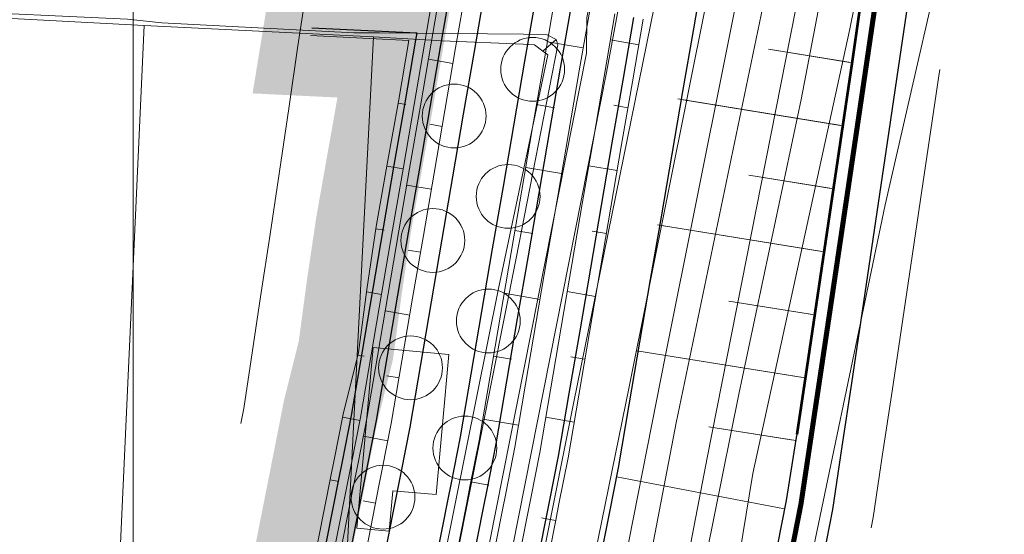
# Model space of a CAD drawing. Header units: metres. Extents: x 102313 to 104557, y 415820 to 422103.
# Tile 842 of 865: x 103791 to 103868, y 419759 to 419799. Entities that reach past the tile are written whole.
import ezdxf

# ---------------------------------------------------------------- set-up
doc = ezdxf.new("R2010")
doc.units = ezdxf.units.M
doc.header["$MEASUREMENT"] = 0
for name, pattern in [('DGN Style 2', [121.043411, 72.626047, -48.417365]), ('DGN Style 5', [84.730388, 36.313023, -48.417365]), ('KG-GV', [42, 12, -6, 0, -6, 12, -6]), ('VW-1-1_STREEP', [20, 10, -10])]:
    doc.linetypes.add(name, pattern=pattern)
for name, color, linetype, lineweight in [('00-50m-Bowgr-markering rijstrook', 4, 'DGN Style 5', 0), ('00-Coordinaten', 7, 'Continuous', 0), ('00-Straatbomen-nieuw', 73, 'Continuous', 0), ('00-Taludlijn', 3, 'DGN Style 2', 0), ('Erf', 52, 'Continuous', 0), ('N-WE-GW-GRONDWERK_KRUIN-G', 3, 'Continuous', 30), ('N-WE-GW-GRONDWERKLIJN_KRUIN-G', 90, 'Continuous', 53), ('N-WE-GW-GRONDWERKLIJN_TEEN-G', 90, 'Continuous', 30), ('N-WE-GW-TALUDARCERING-G', 90, 'Continuous', 13), ('N-WE-GW-WATERGANG-G', 90, 'Continuous', 0), ('N-WE-GW-WATERGANG_WATERLIJN-G', 130, 'Continuous', 30), ('N-WE-KG-GRONDVERWERVING-G', 130, 'KG-GV', 30), ('N-WE-KW-KUNSTWERK_GELUIDSWERING-G', 170, 'VW-1-1_STREEP', 53), ('N-WE-VH-KANTVERHARDING-GD', 6, 'Continuous', 30), ('Oever_slootkant', 92, 'Continuous', 0), ('Schuur', 1, 'Continuous', 0), ('Terrein_onbegroeid', 94, 'Continuous', 0), ('Terrein_struiken', 92, 'Continuous', 0), ('water', 2, 'Continuous', 0)]:
    doc.layers.add(name, color=color, linetype=linetype, lineweight=lineweight)

msp = doc.modelspace()

# ---------------------------------------------------------------- linework, layer by layer
at = {"layer": '00-50m-Bowgr-markering rijstrook', "flags": 128}
for points in [[(103856.186, 420053.952), (103855.372, 420049.039), (103854.558, 420044.138), (103853.741, 420039.238), (103852.923, 420034.339), (103852.101, 420029.439), (103851.277, 420024.541), (103850.451, 420019.64), (103849.925, 420016.533), (103849.623, 420014.748), (103848.791, 420009.847), (103847.958, 420004.951), (103847.122, 420000.055), (103846.283, 419995.159), (103845.442, 419990.264), (103844.598, 419985.369), (103843.752, 419980.471), (103843.353, 419978.171), (103842.904, 419975.584), (103842.052, 419970.687), (103841.199, 419965.794), (103840.343, 419960.901), (103839.484, 419956.009), (103838.623, 419951.117), (103837.759, 419946.226), (103836.893, 419941.335), (103836.025, 419936.445), (103835.154, 419931.555), (103834.28, 419926.665), (103833.404, 419921.776), (103832.525, 419916.888), (103831.644, 419911.999), (103830.761, 419907.112), (103829.875, 419902.224), (103828.986, 419897.337), (103828.095, 419892.451), (103827.201, 419887.565), (103826.305, 419882.68), (103825.407, 419877.795), (103824.506, 419872.91), (103823.602, 419868.026), (103822.696, 419863.142), (103821.587, 419857.179), (103820.736, 419851.169), (103820.037, 419846.246), (103819.336, 419841.324), (103818.632, 419836.402), (103817.925, 419831.48), (103817.216, 419826.559), (103816.504, 419821.638), (103815.79, 419816.716), (103815.074, 419811.796), (103814.354, 419806.875), (103813.633, 419801.955), (103812.908, 419797.035), (103812.181, 419792.115), (103811.452, 419787.196), (103810.72, 419782.276), (103809.986, 419777.357), (103809.249, 419772.439), (103808.672, 419768.604), (103808.18, 419766.093), (103807.928, 419764.812), (103806.969, 419759.932), (103806.006, 419755.051), (103805.871, 419754.364), (103805.044, 419750.183), (103804.077, 419745.308), (103803.109, 419740.434), (103802.138, 419735.561), (103801.164, 419730.688), (103800.188, 419725.816), (103799.209, 419720.945), (103798.228, 419716.073), (103797.244, 419711.203), (103796.258, 419706.333), (103795.269, 419701.463), (103794.278, 419696.594), (103793.285, 419691.725), (103792.288, 419686.857), (103791.29, 419681.989), (103790.289, 419677.122), (103789.285, 419672.256), (103788.279, 419667.39), (103787.271, 419662.524), (103786.26, 419657.659), (103785.246, 419652.794), (103784.23, 419647.93), (103783.212, 419643.067), (103782.191, 419638.204), (103781.167, 419633.341), (103780.141, 419628.48), (103779.113, 419623.618), (103778.082, 419618.757), (103777.049, 419613.897), (103776.013, 419609.037), (103774.975, 419604.178), (103773.934, 419599.319), (103772.89, 419594.461), (103771.845, 419589.603), (103770.796, 419584.746), (103769.746, 419579.889), (103768.692, 419575.033), (103767.637, 419570.178), (103766.579, 419565.323), (103765.518, 419560.468), (103764.455, 419555.614), (103764.454, 419555.611), (103763.389, 419550.761), (103762.321, 419545.908), (103761.25, 419541.056), (103760.177, 419536.204), (103759.102, 419531.353), (103758.024, 419526.502), (103756.943, 419521.652), (103755.86, 419516.802), (103754.775, 419511.953), (103753.687, 419507.105), (103752.597, 419502.257), (103751.504, 419497.41), (103750.408, 419492.563), (103749.311, 419487.717), (103748.21, 419482.871), (103747.108, 419478.026), (103746.002, 419473.182), (103744.895, 419468.338), (103743.784, 419463.494), (103742.672, 419458.651), (103741.557, 419453.809), (103740.439, 419448.968), (103739.319, 419444.126), (103738.196, 419439.286), (103737.071, 419434.446), (103735.944, 419429.607), (103734.814, 419424.768), (103733.681, 419419.93), (103732.546, 419415.092), (103731.409, 419410.255), (103730.269, 419405.418), (103729.213, 419400.948), (103728.088, 419396.494), (103726.868, 419391.676), (103725.645, 419386.859), (103724.421, 419382.043), (103723.194, 419377.228), (103721.871, 419372.049), (103720.622, 419366.847), (103720.542, 419366.514), (103719.462, 419362.022), (103718.297, 419357.191), (103717.13, 419352.361), (103715.961, 419347.532), (103714.789, 419342.704), (103713.615, 419337.876), (103712.438, 419333.048), (103711.258, 419328.222), (103710.077, 419323.395), (103708.892, 419318.57), (103707.706, 419313.745), (103706.517, 419308.92), (103705.325, 419304.097), (103704.131, 419299.274), (103702.934, 419294.451), (103701.735, 419289.629), (103700.534, 419284.808), (103699.33, 419279.987), (103698.124, 419275.167), (103696.915, 419270.347), (103695.703, 419265.529), (103694.49, 419260.71), (103693.273, 419255.893), (103692.055, 419251.076), (103690.833, 419246.259), (103689.61, 419241.444), (103688.384, 419236.629), (103687.155, 419231.814), (103685.924, 419227), (103684.691, 419222.187), (103683.455, 419217.374), (103682.216, 419212.562), (103680.976, 419207.751), (103679.732, 419202.939), (103678.75, 419199.145), (103678.487, 419198.134), (103677.238, 419193.317), (103675.987, 419188.505), (103674.733, 419183.694), (103673.477, 419178.879), (103673.301, 419178.206), (103672.22, 419174.074), (103670.96, 419169.264), (103669.698, 419164.455), (103668.434, 419159.647), (103667.167, 419154.839), (103665.898, 419150.032), (103664.627, 419145.225), (103663.354, 419140.419), (103662.079, 419135.614), (103660.801, 419130.809), (103659.521, 419126.005), (103658.239, 419121.201), (103656.955, 419116.398), (103655.668, 419111.596), (103654.38, 419106.794), (103653.089, 419101.992), (103651.796, 419097.192), (103650.5, 419092.392), (103649.203, 419087.592), (103647.903, 419082.793), (103646.601, 419077.995), (103645.297, 419073.197), (103643.99, 419068.4), (103642.682, 419063.604), (103641.371, 419058.808), (103640.058, 419054.013), (103638.742, 419049.218), (103637.425, 419044.424), (103636.105, 419039.631), (103634.783, 419034.838), (103633.459, 419030.045), (103632.133, 419025.254), (103630.804, 419020.463), (103629.474, 419015.672), (103628.141, 419010.883), (103626.805, 419006.094), (103625.468, 419001.305), (103624.128, 418996.517), (103622.787, 418991.73), (103621.443, 418986.943), (103620.096, 418982.157), (103618.748, 418977.372), (103617.397, 418972.587), (103616.045, 418967.803), (103614.689, 418963.019), (103613.332, 418958.236), (103611.973, 418953.454), (103610.611, 418948.672), (103609.247, 418943.891), (103607.881, 418939.111), (103606.513, 418934.331), (103605.142, 418929.552), (103603.77, 418924.773), (103602.395, 418919.995), (103601.018, 418915.218), (103599.638, 418910.441), (103598.257, 418905.665), (103596.873, 418900.89), (103595.487, 418896.115), (103594.099, 418891.341), (103592.709, 418886.568), (103591.316, 418881.795), (103589.922, 418877.023), (103588.525, 418872.251), (103587.126, 418867.48), (103585.724, 418862.71), (103584.321, 418857.941), (103582.915, 418853.172), (103581.507, 418848.403), (103580.097, 418843.636), (103578.685, 418838.869), (103577.27, 418834.102), (103575.853, 418829.337), (103574.434, 418824.572), (103573.013, 418819.807), (103571.59, 418815.044), (103570.164, 418810.281), (103568.736, 418805.516), (103567.783, 418802.341), (103567.308, 418800.76), (103565.875, 418795.995), (103564.44, 418791.235), (103563.004, 418786.475), (103561.565, 418781.716), (103560.124, 418776.958), (103558.681, 418772.2), (103557.236, 418767.443), (103555.789, 418762.687), (103554.339, 418757.931), (103552.887, 418753.176), (103551.433, 418748.421), (103549.977, 418743.668), (103548.518, 418738.914), (103547.058, 418734.162), (103545.595, 418729.41), (103544.13, 418724.659), (103542.663, 418719.909), (103541.193, 418715.159), (103539.722, 418710.41), (103538.248, 418705.662), (103536.772, 418700.914), (103535.294, 418696.167), (103533.813, 418691.421), (103532.331, 418686.675), (103530.846, 418681.93), (103529.359, 418677.186), (103527.87, 418672.443), (103526.379, 418667.7), (103524.885, 418662.958), (103523.39, 418658.216), (103521.888, 418653.464)], [(103905.514, 420045.784), (103904.698, 420040.858), (103903.88, 420035.933), (103903.059, 420031.008), (103902.236, 420026.084), (103901.411, 420021.16), (103900.583, 420016.236), (103899.753, 420011.313), (103899.224, 420008.191), (103898.92, 420006.391), (103898.084, 420001.468), (103897.246, 419996.547), (103896.406, 419991.625), (103895.563, 419986.705), (103894.718, 419981.784), (103893.87, 419976.864), (103893.019, 419971.945), (103892.618, 419969.629), (103892.166, 419967.026), (103891.311, 419962.107), (103890.453, 419957.189), (103889.592, 419952.271), (103888.729, 419947.353), (103887.864, 419942.437), (103886.996, 419937.52), (103886.125, 419932.604), (103885.252, 419927.688), (103884.376, 419922.773), (103883.498, 419917.859), (103882.618, 419912.944), (103881.735, 419908.031), (103880.849, 419903.117), (103879.961, 419898.204), (103879.07, 419893.292), (103878.177, 419888.38), (103877.281, 419883.468), (103876.383, 419878.557), (103875.483, 419873.647), (103874.579, 419868.737), (103873.674, 419863.827), (103872.765, 419858.918), (103871.855, 419854.009), (103870.942, 419849.101), (103870.242, 419844.153), (103869.539, 419839.205), (103868.834, 419834.257), (103868.126, 419829.31), (103867.416, 419824.363), (103866.703, 419819.416), (103865.988, 419814.469), (103865.27, 419809.523), (103864.55, 419804.577), (103863.827, 419799.631), (103863.101, 419794.685), (103862.373, 419789.74), (103861.643, 419784.795), (103860.91, 419779.85), (103860.174, 419774.906), (103859.436, 419769.961), (103858.695, 419765.017), (103857.952, 419760.074), (103857.245, 419756.467), (103856.99, 419755.172), (103856.027, 419750.272), (103855.06, 419745.371), (103854.922, 419744.671), (103854.092, 419740.472), (103853.121, 419735.573), (103852.147, 419730.674), (103851.171, 419725.776), (103850.192, 419720.878), (103849.211, 419715.981), (103848.227, 419711.084), (103847.241, 419706.188), (103846.252, 419701.292), (103845.261, 419696.397), (103844.267, 419691.502), (103843.271, 419686.608), (103842.272, 419681.714), (103841.271, 419676.821), (103840.267, 419671.929), (103839.261, 419667.037), (103838.252, 419662.145), (103837.241, 419657.254), (103836.227, 419652.363), (103835.211, 419647.473), (103834.192, 419642.584), (103833.171, 419637.695), (103832.148, 419632.806), (103831.121, 419627.918), (103830.093, 419623.031), (103829.061, 419618.144), (103828.028, 419613.257), (103826.992, 419608.372), (103825.953, 419603.486), (103824.912, 419598.601), (103823.868, 419593.717), (103822.822, 419588.833), (103821.773, 419583.95), (103820.722, 419579.068), (103819.668, 419574.185), (103818.612, 419569.304), (103817.554, 419564.423), (103816.493, 419559.542), (103815.429, 419554.662), (103814.363, 419549.783), (103813.294, 419544.904), (103813.293, 419544.9), (103812.223, 419540.026), (103811.15, 419535.148), (103810.073, 419530.271), (103808.995, 419525.394), (103807.914, 419520.518), (103806.83, 419515.642), (103805.744, 419510.767), (103804.656, 419505.893), (103803.565, 419501.019), (103802.471, 419496.145), (103801.375, 419491.273), (103800.277, 419486.4), (103799.176, 419481.529), (103798.072, 419476.658), (103796.966, 419471.787), (103795.858, 419466.917), (103794.747, 419462.048), (103793.633, 419457.179), (103792.518, 419452.311), (103791.399, 419447.443), (103790.278, 419442.576), (103789.155, 419437.709), (103788.029, 419432.843), (103786.901, 419427.978), (103785.77, 419423.113), (103784.637, 419418.249), (103783.501, 419413.385), (103782.363, 419408.522), (103781.222, 419403.659), (103780.079, 419398.797), (103778.933, 419393.936), (103777.785, 419389.075), (103776.561, 419384.232), (103775.335, 419379.39), (103774.106, 419374.549), (103772.875, 419369.708), (103771.642, 419364.868), (103770.406, 419360.028), (103769.24, 419355.172), (103769.157, 419354.826), (103768.072, 419350.316), (103766.902, 419345.461), (103765.729, 419340.606), (103764.553, 419335.752), (103763.375, 419330.899), (103762.195, 419326.046), (103761.012, 419321.194), (103759.827, 419316.342), (103758.639, 419311.491), (103757.449, 419306.641), (103756.256, 419301.791), (103755.06, 419296.942), (103753.863, 419292.093), (103752.663, 419287.245), (103751.46, 419282.398), (103750.255, 419277.551), (103749.047, 419272.705), (103747.837, 419267.86), (103746.624, 419263.015), (103745.409, 419258.17), (103744.192, 419253.327), (103742.972, 419248.484), (103741.749, 419243.641), (103740.524, 419238.8), (103739.297, 419233.959), (103738.067, 419229.118), (103736.834, 419224.278), (103735.6, 419219.439), (103734.362, 419214.6), (103733.122, 419209.762), (103731.88, 419204.925), (103730.635, 419200.088), (103729.388, 419195.252), (103728.138, 419190.417), (103727.152, 419186.606), (103726.886, 419185.582), (103725.632, 419180.747), (103724.375, 419175.913), (103723.116, 419171.08), (103721.855, 419166.247), (103721.676, 419165.562), (103720.591, 419161.414), (103719.325, 419156.582), (103718.057, 419151.751), (103716.787, 419146.92), (103715.515, 419142.09), (103714.24, 419137.261), (103712.963, 419132.432), (103711.684, 419127.604), (103710.403, 419122.776), (103709.119, 419117.949), (103707.833, 419113.122), (103706.545, 419108.296), (103705.255, 419103.471), (103703.963, 419098.646), (103702.668, 419093.822), (103701.371, 419088.999), (103700.072, 419084.176), (103698.77, 419079.353), (103697.467, 419074.532), (103696.161, 419069.711), (103694.853, 419064.89), (103693.543, 419060.07), (103692.23, 419055.251), (103690.915, 419050.432), (103689.599, 419045.614), (103688.279, 419040.796), (103686.958, 419035.979), (103685.634, 419031.163), (103684.309, 419026.347), (103682.981, 419021.532), (103681.65, 419016.718), (103680.318, 419011.904), (103678.983, 419007.091), (103677.646, 419002.278), (103676.307, 418997.466), (103674.966, 418992.655), (103673.622, 418987.844), (103672.276, 418983.034), (103670.928, 418978.225), (103669.578, 418973.416), (103668.225, 418968.607), (103666.871, 418963.8), (103665.514, 418958.993), (103664.155, 418954.186), (103662.793, 418949.381), (103661.43, 418944.575), (103660.064, 418939.771), (103658.696, 418934.967), (103657.326, 418930.164), (103655.954, 418925.361), (103654.579, 418920.559), (103653.202, 418915.758), (103651.823, 418910.957), (103650.442, 418906.157), (103649.058, 418901.358), (103647.673, 418896.559), (103646.285, 418891.761), (103644.894, 418886.963), (103643.502, 418882.166), (103642.108, 418877.37), (103640.711, 418872.575), (103639.312, 418867.78), (103637.911, 418862.985), (103636.507, 418858.192), (103635.102, 418853.399), (103633.694, 418848.606), (103632.284, 418843.815), (103630.872, 418839.024), (103629.457, 418834.233), (103628.04, 418829.443), (103626.622, 418824.654), (103625.2, 418819.866), (103623.777, 418815.078), (103622.352, 418810.291), (103620.924, 418805.505), (103619.494, 418800.719), (103618.062, 418795.934), (103616.628, 418791.149), (103615.67, 418787.959), (103615.191, 418786.365), (103613.752, 418781.582), (103612.311, 418776.8), (103610.868, 418772.018), (103609.423, 418767.237), (103607.975, 418762.456), (103606.525, 418757.676), (103605.073, 418752.897), (103603.619, 418748.119), (103602.163, 418743.341), (103600.704, 418738.564), (103599.243, 418733.787), (103597.78, 418729.011), (103596.315, 418724.236), (103594.848, 418719.462), (103593.378, 418714.688), (103591.906, 418709.915), (103590.432, 418705.143), (103588.956, 418700.371), (103587.478, 418695.6), (103585.997, 418690.829), (103584.514, 418686.06), (103583.029, 418681.291), (103581.542, 418676.522), (103580.053, 418671.755), (103578.561, 418666.988), (103577.067, 418662.222), (103575.571, 418657.456), (103574.073, 418652.691), (103572.573, 418647.927), (103571.07, 418643.164), (103569.565, 418638.401)]]:
    msp.add_lwpolyline(points, dxfattribs=at)
at = {"layer": '00-Coordinaten'}
msp.add_line((103800, 420000), (103800, 417600), dxfattribs=at)
at = {"layer": '00-Straatbomen-nieuw'}
for centre in [(103831.286, 419795.187), (103825.139, 419791.532), (103829.365, 419785.232), (103823.471, 419781.779), (103827.817, 419775.467), (103827.817, 419775.467), (103821.723, 419771.798), (103825.979, 419765.508), (103819.569, 419761.654)]:
    msp.add_circle(centre, 2.5, dxfattribs=at)
at = {"layer": '00-Taludlijn', "linetype": 'Continuous', "flags": 128}
for points in [[(103849.755, 419796.775), (103856.053, 419795.748)], [(103842.654, 419792.868), (103855.304, 419790.809)], [(103848.202, 419786.902), (103854.552, 419785.871)], [(103841.051, 419782.997), (103853.798, 419780.933)], [(103846.647, 419777.028), (103853.042, 419775.995)], [(103839.456, 419773.125), (103852.283, 419771.058)], [(103845.094, 419767.169), (103851.526, 419766.149)]]:
    msp.add_lwpolyline(points, dxfattribs=at)
at = {"layer": 'Erf', "flags": 128}
for points in [[(103800.872, 419798.619), (103798.271, 419742.017)], [(103818.83, 419797.73), (103816.455, 419751.373), (103814.985, 419719.816)]]:
    msp.add_lwpolyline(points, dxfattribs=at)
at = {"layer": 'N-WE-GW-GRONDWERK_KRUIN-G', "flags": 128}
msp.add_lwpolyline([(103851.966, 419766.574), (103851.928, 419766.339), (103851.131, 419761.409), (103850.425, 419757.806), (103850.171, 419756.512), (103849.208, 419751.614), (103848.242, 419746.718), (103848.104, 419746.018), (103847.274, 419741.822), (103846.304, 419736.926), (103845.331, 419732.031), (103844.355, 419727.136), (103843.377, 419722.242), (103843.37, 419722.207)], dxfattribs=at)
at = {"layer": 'N-WE-GW-GRONDWERKLIJN_KRUIN-G', "flags": 128}
msp.add_lwpolyline([(103857.017, 419800.761), (103856.295, 419795.818), (103855.569, 419790.876), (103854.842, 419785.934), (103854.111, 419780.992), (103853.379, 419776.051), (103852.643, 419771.109), (103851.966, 419766.574)], dxfattribs=at)
msp.add_lwpolyline([(103857.017, 419800.761), (103856.295, 419795.818), (103855.569, 419790.876), (103854.842, 419785.934), (103854.111, 419780.992), (103853.379, 419776.051), (103852.643, 419771.109), (103851.966, 419766.574)], dxfattribs=at)
at = {"layer": 'N-WE-GW-GRONDWERKLIJN_TEEN-G', "flags": 128}
msp.add_lwpolyline([(103844.721, 419803.278), (103843.873, 419798.366), (103843.026, 419793.453), (103842.181, 419788.54), (103841.338, 419783.627), (103840.496, 419778.713), (103839.657, 419773.799), (103838.819, 419768.884), (103837.984, 419763.969), (103837.271, 419760.371), (103837.015, 419759.079), (103836.049, 419754.189), (103835.085, 419749.299), (103834.947, 419748.6), (103834.122, 419744.408), (103833.162, 419739.517), (103832.203, 419734.626), (103832.046, 419733.822), (103830.735, 419727.116, 0.41837), (103839.964, 419713.61), (103841.893, 419714.62)], format="xyb", dxfattribs=at)
at = {"layer": 'N-WE-GW-TALUDARCERING-G', "flags": 128}
for points in [[(103832.437, 419797.355), (103835.245, 419796.871)], [(103839.598, 419797.111), (103837.381, 419797.494)], [(103849.755, 419796.775), (103856.279, 419795.711)], [(103825.041, 419795.647), (103823.12, 419795.977)], [(103842.918, 419792.825), (103855.554, 419790.769)], [(103820.744, 419792.535), (103821.365, 419792.429)], [(103831.588, 419792.427), (103832.993, 419792.186)], [(103838.749, 419792.183), (103837.641, 419792.374)], [(103824.194, 419790.719), (103823.234, 419790.884)], [(103819.875, 419787.612), (103821.139, 419787.395)], [(103830.742, 419787.499), (103833.551, 419787.017)], [(103837.903, 419787.255), (103835.686, 419787.637)], [(103848.202, 419786.902), (103854.826, 419785.826)], [(103823.349, 419785.791), (103821.428, 419786.12)], [(103819.008, 419782.687), (103819.652, 419782.577)], [(103829.898, 419782.571), (103831.302, 419782.331)], [(103841.225, 419782.969), (103854.095, 419780.885)], [(103837.058, 419782.327), (103835.949, 419782.518)], [(103822.506, 419780.862), (103821.545, 419781.027)], [(103818.278, 419777.741), (103819.455, 419777.54)], [(103829.055, 419777.642), (103831.864, 419777.163)], [(103836.215, 419777.399), (103833.998, 419777.778)], [(103846.647, 419777.028), (103853.363, 419775.943)], [(103821.665, 419775.934), (103819.744, 419776.261)], [(103817.594, 419772.789), (103818.105, 419772.702)], [(103828.215, 419772.714), (103829.619, 419772.474)], [(103835.374, 419772.47), (103834.265, 419772.66)], [(103839.456, 419773.125), (103852.627, 419771.002)], [(103820.825, 419771.005), (103819.865, 419771.168)], [(103816.398, 419767.935), (103817.77, 419767.679)], [(103834.535, 419767.541), (103832.317, 419767.919)], [(103827.376, 419767.784), (103830.185, 419767.306)], [(103845.094, 419767.169), (103851.894, 419766.091)], [(103819.951, 419766.082), (103818.034, 419766.439)], [(103815.432, 419763.029), (103816.114, 419762.894)], [(103826.451, 419762.871), (103827.849, 419762.595)], [(103837.843, 419763.257), (103851.002, 419760.752)], [(103818.98, 419761.177), (103818.024, 419761.366)], [(103833.087, 419759.831), (103831.983, 419760.049)]]:
    msp.add_lwpolyline(points, dxfattribs=at)
at = {"layer": 'N-WE-GW-WATERGANG-G', "flags": 128}
for points in [[(103807.622, 419715.924), (103809.188, 419723.979), (103810.139, 419728.862), (103811.092, 419733.744), (103812.047, 419738.626), (103813.004, 419743.507), (103813.962, 419748.388), (103814.785, 419752.57), (103814.923, 419753.268), (103815.885, 419758.148), (103816.849, 419763.028), (103817.105, 419764.317), (103817.816, 419767.908), (103818.649, 419772.813), (103819.485, 419777.718), (103820.322, 419782.622), (103821.162, 419787.526), (103822.003, 419792.429), (103822.846, 419797.332), (103823.691, 419802.234)], [(103824.182, 419802.14), (103823.337, 419797.237), (103822.494, 419792.334), (103821.653, 419787.431), (103820.813, 419782.527), (103819.976, 419777.622), (103819.14, 419772.717), (103818.306, 419767.812), (103817.595, 419764.221), (103817.34, 419762.932), (103816.376, 419758.052), (103815.413, 419753.172), (103815.276, 419752.474), (103814.453, 419748.291), (103813.494, 419743.41), (103812.537, 419738.528), (103811.582, 419733.646), (103810.629, 419728.764), (103809.678, 419723.881), (103808.107, 419715.799)], [(103832.971, 419800.455), (103832.125, 419795.548), (103831.281, 419790.641), (103830.439, 419785.733), (103829.599, 419780.824), (103828.761, 419775.916), (103827.924, 419771.006), (103827.089, 419766.096), (103826.378, 419762.503), (103826.122, 419761.212), (103825.157, 419756.328), (103824.194, 419751.443), (103824.056, 419750.744), (103823.232, 419746.558), (103822.273, 419741.672), (103821.315, 419736.786), (103820.359, 419731.9), (103819.701, 419728.528)], [(103835.779, 419799.97), (103834.934, 419795.064), (103834.09, 419790.158), (103833.248, 419785.251), (103832.408, 419780.344), (103831.57, 419775.436), (103830.734, 419770.527), (103829.893, 419765.581), (103829.173, 419761.949), (103828.918, 419760.659), (103827.953, 419755.775), (103826.99, 419750.892), (103826.852, 419750.194), (103826.029, 419746.008), (103825.069, 419741.123), (103824.112, 419736.238), (103823.156, 419731.353), (103822.498, 419727.982)], [(103837.734, 419799.542), (103836.888, 419794.633), (103836.044, 419789.723), (103835.201, 419784.813), (103834.36, 419779.902), (103833.522, 419774.991), (103832.685, 419770.079), (103831.849, 419765.167), (103831.137, 419761.571), (103830.882, 419760.28), (103829.916, 419755.393), (103828.952, 419750.506), (103828.815, 419749.807), (103827.991, 419745.619), (103827.031, 419740.731), (103826.072, 419735.842), (103825.116, 419730.954), (103825.023, 419730.475)], [(103839.944, 419799.119), (103839.098, 419794.208), (103838.253, 419789.297), (103837.41, 419784.386), (103836.569, 419779.474), (103835.73, 419774.562), (103834.893, 419769.649), (103834.058, 419764.735), (103833.345, 419761.139), (103833.09, 419759.848), (103832.124, 419754.96), (103831.16, 419750.072), (103831.022, 419749.373), (103830.198, 419745.183), (103829.238, 419740.294), (103828.279, 419735.405), (103827.323, 419730.515), (103826.663, 419727.136)]]:
    msp.add_lwpolyline(points, dxfattribs=at)
for points in [[(103826.096, 419801.773), (103825.251, 419796.87), (103824.408, 419791.966), (103823.566, 419787.061), (103822.727, 419782.156), (103821.889, 419777.251), (103821.053, 419772.345), (103820.219, 419767.438), (103819.508, 419763.847), (103819.253, 419762.558), (103818.288, 419757.677), (103817.326, 419752.795), (103817.188, 419752.097), (103816.365, 419747.913), (103815.406, 419743.031), (103814.449, 419738.149), (103813.494, 419733.266), (103812.541, 419728.383), (103811.589, 419723.499), (103810.028, 419715.466, -0.225211), (103806.722, 419710.98), (103796.893, 419705.703)], [(103813.895, 419797.839), (103821.587, 419797.464), (103820.768, 419792.667), (103819.903, 419787.769), (103819.035, 419782.871), (103818.305, 419777.947), (103817.649, 419773.008), (103816.445, 419768.175), (103815.738, 419764.585), (103815.485, 419763.295), (103814.52, 419758.417), (103813.56, 419753.537), (103813.423, 419752.839), (103812.602, 419748.656), (103811.645, 419743.776), (103810.69, 419738.895), (103809.737, 419734.014), (103808.748, 419729.139), (103807.755, 419724.266), (103806.062, 419715.988, -0.229408), (103805.003, 419714.603), (103797.877, 419711.01)]]:
    msp.add_lwpolyline(points, format="xyb", dxfattribs=at)
at = {"layer": 'N-WE-GW-WATERGANG_WATERLIJN-G', "flags": 128}
for points in [[(103824.918, 419801.999), (103824.073, 419797.096), (103823.23, 419792.192), (103822.389, 419787.289), (103821.549, 419782.384), (103820.712, 419777.479), (103819.876, 419772.574), (103819.042, 419767.668), (103818.331, 419764.077), (103818.076, 419762.788), (103817.111, 419757.908), (103816.149, 419753.027), (103816.011, 419752.329), (103815.188, 419748.146), (103814.229, 419743.264), (103813.273, 419738.382), (103812.318, 419733.5), (103811.365, 419728.617), (103810.413, 419723.734), (103808.834, 419715.611, -0.228303), (103806.239, 419712.133), (103797.212, 419707.422)], [(103822.21, 419798.055), (103822.11, 419797.473), (103821.267, 419792.571), (103820.426, 419787.668), (103819.586, 419782.764), (103818.749, 419777.861), (103817.914, 419772.956), (103817.08, 419768.051), (103816.369, 419764.461), (103816.114, 419763.172), (103815.15, 419758.293), (103814.187, 419753.413), (103814.05, 419752.715), (103813.227, 419748.533), (103812.268, 419743.652), (103811.312, 419738.772), (103810.357, 419733.89), (103809.404, 419729.009), (103808.453, 419724.126), (103806.895, 419716.111, -0.224509), (103805.376, 419714.044), (103797.668, 419709.879)]]:
    msp.add_lwpolyline(points, format="xyb", dxfattribs=at)
for points in [[(103834.297, 419800.201), (103833.451, 419795.294), (103832.607, 419790.385), (103831.765, 419785.477), (103830.924, 419780.568), (103830.086, 419775.658), (103829.249, 419770.748), (103828.414, 419765.838), (103827.703, 419762.243), (103827.447, 419760.953), (103826.482, 419756.068)], [(103831.388, 419755.104), (103832.354, 419759.992), (103832.609, 419761.283), (103833.322, 419764.879), (103834.157, 419769.792), (103834.994, 419774.705), (103835.833, 419779.617), (103836.674, 419784.528), (103837.517, 419789.439), (103838.361, 419794.35), (103839.208, 419799.26)], [(103813.993, 419798.442), (103822.21, 419798.055)]]:
    msp.add_lwpolyline(points, dxfattribs=at)
at = {"layer": 'N-WE-KG-GRONDVERWERVING-G', "linetype": 'Continuous', "lineweight": 0, "ltscale": 5, "const_width": 7.5, "flags": 128}
msp.add_lwpolyline([(103822.12, 419807.573), (103821.383, 419802.638), (103821.159, 419801.197), (103814.485, 419801.456), (103813.732, 419796.846), (103820.412, 419796.52), (103819.782, 419792.838), (103818.918, 419787.943), (103818.048, 419783.032), (103817.315, 419778.086), (103816.665, 419773.195), (103815.469, 419768.393), (103814.757, 419764.778), (103814.503, 419763.489), (103813.538, 419758.61), (103812.579, 419753.73)], dxfattribs=at)
at = {"layer": 'N-WE-KW-KUNSTWERK_GELUIDSWERING-G', "const_width": 0.4, "flags": 128}
msp.add_lwpolyline([(103864.43, 419844.104), (103863.869, 419840.155), (103863.165, 419835.21), (103862.458, 419830.265), (103861.748, 419825.321), (103861.036, 419820.377), (103860.321, 419815.434), (103859.603, 419810.49), (103858.884, 419805.547), (103858.161, 419800.604), (103857.436, 419795.661), (103856.709, 419790.719), (103855.979, 419785.777), (103855.246, 419780.835), (103854.511, 419775.893), (103853.773, 419770.952), (103853.033, 419766.011), (103852.298, 419761.125), (103851.602, 419757.574), (103851.348, 419756.28), (103850.385, 419751.382), (103849.419, 419746.485), (103849.281, 419745.785), (103848.451, 419741.588), (103847.48, 419736.692), (103846.507, 419731.796), (103845.532, 419726.9), (103844.554, 419722.006), (103843.573, 419717.111), (103842.59, 419712.217), (103841.604, 419707.324), (103840.616, 419702.431), (103839.625, 419697.539), (103838.632, 419692.647), (103837.637, 419687.756), (103836.638, 419682.865), (103835.638, 419677.975), (103834.635, 419673.085), (103833.629, 419668.196), (103832.621, 419663.307), (103831.61, 419658.419), (103830.597, 419653.531), (103829.582, 419648.644), (103828.564, 419643.757), (103827.543, 419638.871), (103826.52, 419633.986), (103825.494, 419629.1), (103824.466, 419624.216), (103823.436, 419619.332), (103822.402, 419614.448), (103821.367, 419609.565), (103820.329, 419604.683), (103819.288, 419599.801), (103818.245, 419594.919), (103817.2, 419590.039), (103816.152, 419585.158), (103815.101, 419580.278), (103814.048, 419575.399), (103812.993, 419570.521), (103811.935, 419565.642), (103810.874, 419560.765), (103809.811, 419555.888), (103808.746, 419551.011), (103807.678, 419546.135), (103807.677, 419546.132), (103806.607, 419541.26), (103806.577, 419541.121)], dxfattribs=at)
at = {"layer": 'N-WE-VH-KANTVERHARDING-GD', "flags": 128}
for points in [[(103782.218, 419683.175), (103801.441, 419693.16, 0.228805), (103809.251, 419703.609), (103813.06, 419723.205), (103814.012, 419728.089), (103814.965, 419732.973), (103815.92, 419737.857), (103816.877, 419742.74), (103817.836, 419747.623), (103818.66, 419751.807), (103818.797, 419752.505), (103819.76, 419757.388), (103820.725, 419762.269), (103820.98, 419763.559), (103821.691, 419767.151), (103822.526, 419772.058), (103823.361, 419776.964), (103824.199, 419781.871), (103825.039, 419786.776), (103825.881, 419791.682), (103826.724, 419796.586), (103827.569, 419801.491)], [(103831.498, 419800.738), (103830.652, 419795.831), (103829.808, 419790.925), (103828.966, 419786.017), (103828.126, 419781.11), (103827.288, 419776.202), (103826.452, 419771.293), (103825.617, 419766.384), (103824.906, 419762.791), (103824.65, 419761.501), (103823.685, 419756.617), (103822.722, 419751.733), (103822.584, 419751.034), (103821.761, 419746.848), (103820.801, 419741.964), (103819.844, 419737.078), (103818.888, 419732.193), (103818.322, 419729.294, 0.615613), (103839.484, 419712.873), (103841.759, 419713.954), (103841.759, 419713.954), (103840.549, 419707.933)]]:
    msp.add_lwpolyline(points, format="xyb", dxfattribs=at)
msp.add_lwpolyline([(103860.635, 419800.242), (103859.91, 419795.298), (103859.182, 419790.355), (103858.452, 419785.411), (103857.719, 419780.468), (103856.984, 419775.525), (103856.246, 419770.583), (103855.505, 419765.64), (103854.762, 419760.698), (103854.055, 419757.093), (103853.801, 419755.799), (103852.838, 419750.9), (103851.872, 419746.001), (103851.734, 419745.301), (103850.904, 419741.103), (103849.933, 419736.205), (103848.959, 419731.308), (103847.983, 419726.412), (103847.005, 419721.516), (103846.024, 419716.62), (103845.041, 419711.725), (103844.055, 419706.83)], dxfattribs=at)
at = {"layer": 'Oever_slootkant', "flags": 128}
for points in [[(103865.916, 419898.213), (103855.472, 419842.282), (103853.774, 419833.191), (103851.24, 419820.519), (103841.699, 419772.795), (103834.15, 419734.475), (103834.035, 419732.363)], [(103828.724, 419752.708), (103837.057, 419794.956), (103840.079, 419811.2), (103847.321, 419846.366), (103849.574, 419859.516), (103850.165, 419862.968), (103849.334, 419863.685)], [(103862.803, 419831.086), (103861.074, 419825.635), (103856.8, 419816.285), (103852.321, 419792.837), (103847.438, 419769.727), (103843.633, 419750.807), (103840.738, 419734.492)], [(103800.872, 419798.619), (103783.087, 419799.572)], [(103818.83, 419797.73), (103800.872, 419798.619)], [(103832.096, 419796.623), (103831.436, 419797.118), (103830.542, 419797.157), (103824.204, 419797.432), (103818.83, 419797.73)], [(103833.135, 419797.527), (103832.096, 419796.623)], [(103828.615, 419778.011), (103832.476, 419796.338), (103832.096, 419796.623)], [(103817.065, 419721.553), (103817.567, 419722.793), (103818.712, 419727.85), (103824.329, 419756.71), (103828.615, 419778.011)]]:
    msp.add_lwpolyline(points, dxfattribs=at)
at = {"layer": 'Schuur', "flags": 128}
msp.add_lwpolyline([(103824.721, 419772.851), (103818.796, 419773.388), (103817.512, 419759.228), (103820.044, 419758.999), (103820.332, 419762.166), (103823.725, 419761.858), (103824.721, 419772.851)], dxfattribs=at)
at = {"layer": 'Terrein_onbegroeid', "flags": 128}
for points in [[(103831.708, 419732.566), (103832.134, 419737.398), (103838.834, 419770.303), (103861.715, 419884.369), (103863.889, 419895.615), (103865.284, 419904.661), (103866.07, 419909.183), (103866.318, 419912.695), (103865.787, 419914.304), (103865.939, 419917.896)], [(103853.199, 419862.067), (103843.538, 419813.572), (103834.484, 419769.005), (103827.803, 419735.49), (103827.213, 419732.96)]]:
    msp.add_lwpolyline(points, dxfattribs=at)
at = {"layer": 'Terrein_struiken', "flags": 128}
for points in [[(103864.813, 419830.485), (103862.713, 419824.445), (103860.928, 419820.214), (103859.466, 419814.898), (103856.104, 419798.241), (103848.539, 419763.505), (103843.8, 419734.682)], [(103850.886, 419733.319), (103851.978, 419751.452), (103858.891, 419784.56), (103864.829, 419810.471), (103866.852, 419821.514), (103869.434, 419829.103)]]:
    msp.add_lwpolyline(points, dxfattribs=at)
at = {"layer": 'water', "flags": 128}
for points in [[(103835.954, 419732.246), (103835.994, 419733.696), (103836.838, 419737.742), (103842.517, 419767.494), (103851.388, 419810.157), (103861.656, 419863.234), (103866.56, 419892.453), (103869.88, 419909.113), (103888.99, 420000)], [(103865.427, 419870.606), (103861.131, 419845.613), (103859.978, 419837.817), (103858.951, 419832.581), (103856.904, 419824.371), (103855.337, 419817.469), (103844.951, 419764.749), (103839.514, 419736.485), (103839.029, 419733.509), (103838.425, 419730.356), (103838.513, 419729.073), (103838.654, 419727.021), (103838.568, 419726.612), (103838.339, 419726.322), (103838.009, 419726.153), (103837.64, 419726.138), (103837.298, 419726.279), (103837.045, 419726.549), (103836.159, 419729.052), (103835.927, 419731.256), (103835.954, 419732.246)], [(103823.022, 419733.417), (103835.513, 419796.448), (103835.521, 419799.246), (103836.065, 419802.103), (103840.772, 419825.13), (103847.288, 419856.011)], [(103747.951, 419801.272), (103756.466, 419801.13), (103764.158, 419800.765), (103767.948, 419800.652), (103777.858, 419800.175), (103784.848, 419799.81), (103799.559, 419799.136), (103802.254, 419798.828), (103817.287, 419798.042), (103819.301, 419798.063), (103830.576, 419797.95), (103832.421, 419797.886), (103833.135, 419797.527)], [(103833.135, 419797.527), (103833.253, 419797.109), (103829.991, 419780.389), (103819.847, 419729.276), (103818.617, 419723.327), (103818.58, 419723.147), (103818.159, 419721.779), (103817.68, 419720.709)]]:
    msp.add_lwpolyline(points, dxfattribs=at)

doc.saveas('drawing.dxf')
